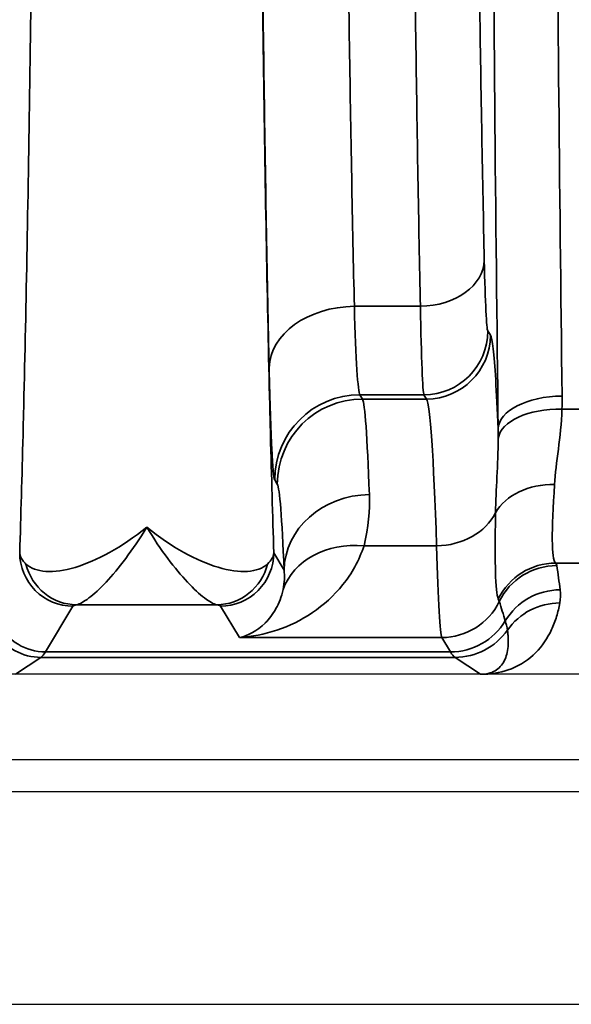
# Model space of a CAD drawing. Header units: millimetres. Extents: x 399 to 6233, y -1870 to 1602.
# Tile 691 of 711: x 6024 to 6029, y 311 to 320. Entities that reach past the tile are written whole.
import ezdxf

# ---------------------------------------------------------------- set-up
doc = ezdxf.new("R2010")
doc.units = ezdxf.units.MM
doc.layers.add('可見 (ISO)', color=7, linetype='Continuous', lineweight=25)
doc.layers.add('窄部可見 (ISO)', color=7, linetype='Continuous', lineweight=35)

msp = doc.modelspace()

# ---------------------------------------------------------------- linework, layer by layer
at = {"layer": '可見 (ISO)'}
for p, q in [((6026.3785, 314.8031), (6026.3785, 314.8031)), ((6026.7984, 314.8031), (6026.7983, 314.8031)), ((6027.8893, 314.8031), (6027.8893, 314.8031)), ((6087.6483, 314.1531), (5983.1483, 314.1531)), ((5983.1483, 313.3531), (6087.6483, 313.3531)), ((5978.8983, 313.0531), (6091.8983, 313.0531)), ((5963.8983, 311.0531), (6058.8983, 311.0531))]:
    msp.add_line(p, q, dxfattribs=at)
msp.add_open_spline([(6028.3189, 314.1531), (6028.3114, 314.1531), (6028.3036, 314.1531), (6028.2965, 314.1531), (6028.2909, 314.1531), (6028.2858, 314.1532), (6028.2812, 314.1532)], degree=3, knots=[0.00000000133, 0.00000000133, 0.00000000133, 0.00000000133, 0.00002276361, 0.00002276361, 0.00002276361, 0.00004084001, 0.00004084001, 0.00004084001, 0.00004084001], dxfattribs=at)
at = {"layer": '窄部可見 (ISO)'}
for p, q in [((6027.0972, 317.6106), (6027.7172, 317.6106)), ((6028.35, 317.3793), (6028.3741, 317.3391)), ((6027.7502, 316.7796), (6027.1494, 316.7796)), ((6027.1494, 316.7796), (6027.1736, 316.7394)), ((6027.1736, 316.7394), (6027.7743, 316.7394)), ((6027.7743, 316.7394), (6027.7502, 316.7796)), ((6029.0462, 316.6437), (6029.2478, 316.6437)), ((6026.3737, 315.9399), (6026.3496, 315.9801)), ((6027.8693, 315.3606), (6027.1878, 315.3606)), ((6026.3408, 315.2935), (6026.4381, 315.1312)), ((6029.275, 315.198), (6028.9859, 315.198)), ((6024.4558, 314.7938), (6024.1976, 314.3635)), ((6025.8049, 314.8064), (6024.4918, 314.8064)), ((6026.0178, 314.4989), (6025.8409, 314.7938)), ((6027.9179, 314.4989), (6026.0178, 314.4989)), ((6027.9991, 314.3635), (6027.9179, 314.4989)), ((6024.1976, 314.3635), (6027.9991, 314.3635)), ((6024.154, 314.3123), (6023.9154, 314.1532)), ((6028.0427, 314.3123), (6024.154, 314.3123)), ((6028.2812, 314.1532), (6028.0427, 314.3123))]:
    msp.add_line(p, q, dxfattribs=at)
for centre, major_axis, ratio, start_param, end_param in [((6029.5081, 329.5531), (0, -25), 0.02145, 4.712389, 5.249223), ((6027.7172, 318.044), (0.5999, 0.0131), 0.722333, 4.696582, 6.252897), ((6027.0972, 317.0326), (-0.7998, -0.0175), 0.722333, 4.696582, 6.252897), ((6027.1522, 319.7794), (0, -3.0016), 0.026524, 5.519892, 6.248317), ((6027.7502, 317.3793), (-0.5145, -0.3086), 0.999172, 1.030857, 2.600922), ((6027.7743, 317.3391), (-0.5145, -0.3086), 0.999172, 1.030857, 2.600922), ((6027.1494, 315.9801), (-0.686, -0.4115), 0.999172, 4.17245, 5.742515), ((6027.1736, 315.9399), (-0.686, -0.4115), 0.999172, 4.17245, 5.742515), ((6027.1762, 310.3301), (-0.0078, 6.4141), 0.020853, 5.746004, 6.244477), ((6027.768, 308.7409), (0, 8.0034), 0.022512, 5.68634, 6.248297), ((6029.0473, 316.4607), (-0.6, -0.0075), 0.511389, 4.706014, 6.258813), ((6029.0462, 316.3339), (-0.5998, 0.017), 0.516223, 4.726998, 6.223647), ((6026.3763, 310.1715), (0.0078, -5.7727), 0.02317, 2.604404, 3.102879), ((6028.9763, 315.4849), (-0.5992, 0.0308), 0.751758, 4.750994, 5.926954), ((6027.2379, 315.1312), (-0.7994, -0.0322), 0.886923, 4.676703, 6.237832), ((6027.8693, 315.8568), (-0.5997, -0.0185), 0.826915, 1.545318, 2.720266), ((6027.1878, 314.699), (-0.77, 0.2169), 0.816863, 4.938539, 6.229754), ((6027.9157, 318.6128), (-0.0053, 4.1169), 0.020059, 2.481509, 3.103526), ((6024.4918, 315.3061), (0.0934, -0.4912), 0.982985, 4.763266, 6.092027), ((6025.8049, 315.3061), (-0.0934, -0.4912), 0.982985, 0.191158, 1.51992), ((6028.9859, 314.599), (-0.4623, -0.3825), 0.997094, 4.022529, 5.135982), ((6028.9973, 314.5758), (-0.5926, -0.0942), 0.998229, 4.555036, 5.673797), ((6018.9274, 315.1693), (10.0703, 0), 0.058758, 0.009209, 0.048451), ((6028.1536, 315.8358), (0.6287, -2.0734), 0.310752, 1.035771, 1.153876), ((6029.0284, 314.3477), (-0.5962, -0.0672), 0.99825, 4.600326, 5.631261), ((6027.9179, 315.0985), (-0.5145, -0.3086), 0.999172, 1.030857, 2.149979), ((6024.2869, 322.4364), (4.1719, -7.6103), 0.009939, 0.048768, 0.091866), ((3168.5277, 312.0934), (2860.2581, 0.7157), 0.046839, 0.013782, 0.015139), ((6029.0256, 314.2245), (-0.5907, 0.1051), 0.998218, 4.888081, 5.84797), ((6024.1976, 314.8631), (-0.4288, 0.2572), 0.999172, 1.028727, 2.110736), ((6027.9991, 314.9631), (-0.5145, -0.3086), 0.999172, 1.030857, 2.06212), ((6024.154, 314.8122), (-0.2773, 0.416), 0.999683, 1.546818, 2.553481), ((6028.0427, 314.9122), (-0.3328, -0.4992), 0.999683, 0.588111, 1.548236), ((6024.1249, 414.3459), (0, -100.0434), 0.020838, 0.01396, 0.034899), ((6028.0717, 414.3458), (0, -100.0433), 0.020817, 6.248286, 6.269226)]:
    msp.add_ellipse(centre, major_axis=major_axis, ratio=ratio, start_param=start_param, end_param=end_param, dxfattribs=at)
for points, knots in [([(6023.9559, 315.2934), (6023.9667, 315.6402), (6023.9771, 316.0136), (6023.9868, 316.4019), (6023.9884, 316.4653), (6023.99, 316.5296), (6023.9916, 316.5948), (6024.0028, 317.0589), (6024.0134, 317.5551), (6024.0232, 318.0737), (6024.033, 318.5923), (6024.0421, 319.1364), (6024.0504, 319.706), (6024.0588, 320.2755), (6024.0665, 320.8732), (6024.0734, 321.4893), (6024.0763, 321.7501), (6024.0791, 322.0141), (6024.0817, 322.2812), (6024.0853, 322.645), (6024.0886, 323.0147), (6024.0916, 323.3902), (6024.0969, 324.0414), (6024.1013, 324.7116), (6024.1049, 325.3964), (6024.112, 326.766), (6024.1156, 328.1522), (6024.1156, 329.5531), (6024.1156, 330.954), (6024.112, 332.3395), (6024.1049, 333.7098), (6024.0992, 334.7901), (6024.0915, 335.8297), (6024.0817, 336.8249), (6024.0791, 337.092), (6024.0763, 337.3559), (6024.0734, 337.6168), (6024.0665, 338.2331), (6024.0588, 338.8304), (6024.0504, 339.3999), (6024.0421, 339.9694), (6024.033, 340.5135), (6024.0232, 341.0323), (6024.0134, 341.5511), (6024.0028, 342.0472), (6023.9916, 342.5113), (6023.99, 342.5765), (6023.9884, 342.6408), (6023.9868, 342.7042), (6023.9771, 343.0925), (6023.9667, 343.4659), (6023.9559, 343.8128)], [0.026741, 0.026741, 0.026741, 0.026741, 0.0775937, 0.0775937, 0.0775937, 0.0858987, 0.0858987, 0.0858987, 0.1450564, 0.1450564, 0.1450564, 0.2042141, 0.2042141, 0.2042141, 0.2633718, 0.2633718, 0.2633718, 0.2884178, 0.2884178, 0.2884178, 0.3225295, 0.3225295, 0.3225295, 0.3816871, 0.3816871, 0.3816871, 0.5, 0.5, 0.5, 0.6183179, 0.6183179, 0.6183179, 0.7115978, 0.7115978, 0.7115978, 0.7366333, 0.7366333, 0.7366333, 0.795791, 0.795791, 0.795791, 0.8549487, 0.8549487, 0.8549487, 0.9141064, 0.9141064, 0.9141064, 0.9224137, 0.9224137, 0.9224137, 0.9732641, 0.9732641, 0.9732641, 0.9732641]), ([(6026.3408, 343.8128), (6026.33, 343.4659), (6026.3196, 343.0925), (6026.3098, 342.7042), (6026.3082, 342.6408), (6026.3067, 342.5765), (6026.3051, 342.5113), (6026.2939, 342.0472), (6026.2833, 341.551), (6026.2735, 341.0324), (6026.2637, 340.5138), (6026.2546, 339.9697), (6026.2462, 339.4001), (6026.2379, 338.8306), (6026.2302, 338.2329), (6026.2233, 337.6168), (6026.2203, 337.356), (6026.2176, 337.092), (6026.215, 336.8249), (6026.2114, 336.4612), (6026.2081, 336.0914), (6026.2051, 335.7159), (6026.1998, 335.0647), (6026.1954, 334.3945), (6026.1918, 333.7097), (6026.1846, 332.3402), (6026.181, 330.9539), (6026.181, 329.5531), (6026.181, 328.1522), (6026.1846, 326.7666), (6026.1918, 325.3963), (6026.1975, 324.316), (6026.2052, 323.2764), (6026.215, 322.2812), (6026.2176, 322.0142), (6026.2203, 321.7502), (6026.2233, 321.4893), (6026.2302, 320.873), (6026.2379, 320.2757), (6026.2462, 319.7062), (6026.2546, 319.1368), (6026.2637, 318.5926), (6026.2735, 318.0738), (6026.2833, 317.555), (6026.2939, 317.0589), (6026.3051, 316.5948), (6026.3067, 316.5296), (6026.3082, 316.4653), (6026.3098, 316.4019), (6026.3196, 316.0136), (6026.33, 315.6403), (6026.3408, 315.2934)], [0.026741, 0.026741, 0.026741, 0.026741, 0.0775937, 0.0775937, 0.0775937, 0.0858987, 0.0858987, 0.0858987, 0.1450564, 0.1450564, 0.1450564, 0.2042141, 0.2042141, 0.2042141, 0.2633718, 0.2633718, 0.2633718, 0.2884178, 0.2884178, 0.2884178, 0.3225295, 0.3225295, 0.3225295, 0.3816871, 0.3816871, 0.3816871, 0.5, 0.5, 0.5, 0.6183179, 0.6183179, 0.6183179, 0.7115978, 0.7115978, 0.7115978, 0.7366333, 0.7366333, 0.7366333, 0.795791, 0.795791, 0.795791, 0.8549487, 0.8549487, 0.8549487, 0.9141064, 0.9141064, 0.9141064, 0.9224137, 0.9224137, 0.9224137, 0.9732641, 0.9732641, 0.9732641, 0.9732641]), ([(6026.2974, 317.0326), (6026.2797, 317.8388), (6026.2638, 318.7303), (6026.2499, 319.689), (6026.236, 320.6477), (6026.2241, 321.6735), (6026.2145, 322.7458), (6026.2049, 323.818), (6026.1976, 324.9366), (6026.1927, 326.0789), (6026.1878, 327.2212), (6026.1853, 328.3871), (6026.1853, 329.5531), (6026.1853, 330.719), (6026.1878, 331.8849), (6026.1927, 333.0272), (6026.1976, 334.1695), (6026.2049, 335.2881), (6026.2145, 336.3603), (6026.2241, 337.4326), (6026.236, 338.4584), (6026.2499, 339.4171), (6026.2638, 340.3758), (6026.2797, 341.2673), (6026.2974, 342.0735)], [2.334303, 2.334303, 2.334303, 2.334303, 2.536125, 2.536125, 2.536125, 2.737948, 2.737948, 2.737948, 2.93977, 2.93977, 2.93977, 3.141593, 3.141593, 3.141593, 3.343415, 3.343415, 3.343415, 3.545238, 3.545238, 3.545238, 3.74706, 3.74706, 3.74706, 3.948882, 3.948882, 3.948882, 3.948882]), ([(6027.0972, 341.4956), (6027.0795, 340.7265), (6027.0636, 339.8762), (6027.0358, 338.0474), (6027.0239, 337.0689), (6027.0048, 335.0234), (6026.9974, 333.9564), (6026.9876, 331.7773), (6026.9852, 330.6652), (6026.9852, 328.4409), (6026.9876, 327.3288), (6026.9974, 325.1497), (6027.0048, 324.0828), (6027.0239, 322.0372), (6027.0358, 321.0587), (6027.0636, 319.2299), (6027.0795, 318.3796), (6027.0972, 317.6106)], [2.334303, 2.334303, 2.334303, 2.334303, 2.536125, 2.536125, 2.737948, 2.737948, 2.93977, 2.93977, 3.141593, 3.141593, 3.343415, 3.343415, 3.545238, 3.545238, 3.74706, 3.74706, 3.948882, 3.948882, 3.948882, 3.948882]), ([(6027.7172, 317.6106), (6027.7009, 318.3796), (6027.6863, 319.2299), (6027.6735, 320.1443), (6027.6607, 321.0587), (6027.6498, 322.0372), (6027.641, 323.06), (6027.6322, 324.0828), (6027.6255, 325.1497), (6027.621, 326.2393), (6027.6165, 327.3288), (6027.6142, 328.4409), (6027.6142, 329.5531), (6027.6142, 330.6652), (6027.6165, 331.7773), (6027.621, 332.8668), (6027.6255, 333.9564), (6027.6322, 335.0234), (6027.641, 336.0461), (6027.6498, 337.0689), (6027.6607, 338.0474), (6027.6735, 338.9618), (6027.6863, 339.8762), (6027.7009, 340.7265), (6027.7172, 341.4956)], [2.334303, 2.334303, 2.334303, 2.334303, 2.536125, 2.536125, 2.536125, 2.737948, 2.737948, 2.737948, 2.93977, 2.93977, 2.93977, 3.141593, 3.141593, 3.141593, 3.343415, 3.343415, 3.343415, 3.545238, 3.545238, 3.545238, 3.74706, 3.74706, 3.74706, 3.948882, 3.948882, 3.948882, 3.948882]), ([(6028.317, 341.0621), (6028.3008, 340.321), (6028.2862, 339.5016), (6028.2606, 337.7391), (6028.2497, 336.7961), (6028.2321, 334.8248), (6028.2253, 333.7966), (6028.2163, 331.6966), (6028.2141, 330.6248), (6028.2141, 328.4813), (6028.2163, 327.4096), (6028.2253, 325.3095), (6028.2321, 324.2813), (6028.2497, 322.31), (6028.2606, 321.367), (6028.2862, 319.6046), (6028.3008, 318.7851), (6028.317, 318.044)], [2.334303, 2.334303, 2.334303, 2.334303, 2.536125, 2.536125, 2.737948, 2.737948, 2.93977, 2.93977, 3.141593, 3.141593, 3.343415, 3.343415, 3.545238, 3.545238, 3.74706, 3.74706, 3.948882, 3.948882, 3.948882, 3.948882]), ([(6028.4474, 316.4606), (6028.4229, 318.4291), (6028.4039, 320.5553), (6028.3912, 322.7638), (6028.3784, 324.9723), (6028.372, 327.2625), (6028.372, 329.5531)], [5.7463508, 5.7463508, 5.7463508, 5.7463508, 6.0147681, 6.0147681, 6.0147681, 6.2831853, 6.2831853, 6.2831853, 6.2831853]), ([(6028.317, 318.044), (6028.3214, 317.8425), (6028.3266, 317.6798), (6028.3379, 317.4532), (6028.3439, 317.3894), (6028.35, 317.3793)], [3.9488824, 3.9488824, 3.9488824, 3.9488824, 4.3131824, 4.3131824, 4.6774824, 4.6774824, 4.6774824, 4.6774824]), ([(6028.3741, 317.3391), (6028.3909, 317.3112), (6028.4078, 317.1694), (6028.4238, 316.9186), (6028.4319, 316.7922), (6028.4398, 316.6385), (6028.4474, 316.4606)], [1.6057029, 1.6057029, 1.6057029, 1.6057029, 1.8865079, 1.8865079, 1.8865079, 2.0280663, 2.0280663, 2.0280663, 2.0280663]), ([(6026.3496, 315.9801), (6026.34, 315.9962), (6026.3304, 316.0972), (6026.3215, 316.2766), (6026.3126, 316.456), (6026.3043, 316.7135), (6026.2974, 317.0326)], [1.6057029, 1.6057029, 1.6057029, 1.6057029, 1.9700029, 1.9700029, 1.9700029, 2.3343029, 2.3343029, 2.3343029, 2.3343029]), ([(6028.9763, 315.9363), (6028.963, 315.7203), (6028.954, 315.5425), (6028.9558, 315.2929), (6028.9665, 315.2175), (6028.9859, 315.198)], [0.000931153, 0.000931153, 0.000931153, 0.000931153, 0.001928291, 0.001928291, 0.002925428, 0.002925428, 0.002925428, 0.002925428]), ([(6028.4482, 314.862), (6028.4348, 314.8941), (6028.4258, 314.9807), (6028.422, 315.1165), (6028.418, 315.2528), (6028.4192, 315.4417), (6028.4228, 315.6709)], [0, 0, 0, 0, 0.001126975, 0.001126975, 0.001126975, 0.002257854, 0.002257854, 0.002257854, 0.002257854]), ([(6024.0143, 315.1894), (6024.0583, 315.1481), (6024.1238, 315.1251), (6024.2026, 315.1201), (6024.2813, 315.1151), (6024.3752, 315.1281), (6024.476, 315.1581), (6024.6777, 315.2182), (6024.9129, 315.3466), (6025.1483, 315.5353)], [0, 0, 0, 0, 0.000558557, 0.000558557, 0.000558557, 0.001117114, 0.001117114, 0.001117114, 0.002234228, 0.002234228, 0.002234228, 0.002234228]), ([(6025.1483, 315.5353), (6025.0154, 315.3168), (6024.8833, 315.1436), (6024.7079, 314.9565), (6024.6528, 314.906), (6024.5586, 314.8344), (6024.519, 314.8127), (6024.4918, 314.8064)], [-0.000011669, -0.000011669, -0.000011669, -0.000011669, 0.001066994, 0.001066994, 0.001606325, 0.001606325, 0.002145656, 0.002145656, 0.002145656, 0.002145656]), ([(6025.1483, 315.5353), (6025.3835, 315.3468), (6025.6162, 315.2192), (6025.8197, 315.1584), (6026.0232, 315.0977), (6026.1944, 315.1068), (6026.2824, 315.1894)], [-0.000011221, -0.000011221, -0.000011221, -0.000011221, 0.001104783, 0.001104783, 0.001104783, 0.002220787, 0.002220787, 0.002220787, 0.002220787]), ([(6025.8049, 314.8064), (6025.7777, 314.8127), (6025.738, 314.8344), (6025.691, 314.8702), (6025.6439, 314.906), (6025.5887, 314.9565), (6025.5303, 315.0188), (6025.4718, 315.0812), (6025.4098, 315.1553), (6025.3456, 315.2414), (6025.2815, 315.3275), (6025.2142, 315.427), (6025.1483, 315.5353)], [0, 0, 0, 0, 0.000534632, 0.000534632, 0.000534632, 0.001069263, 0.001069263, 0.001069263, 0.001603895, 0.001603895, 0.001603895, 0.002138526, 0.002138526, 0.002138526, 0.002138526]), ([(6027.1878, 315.3606), (6027.1417, 315.2197), (6027.0723, 315.0994), (6026.9895, 314.9956), (6026.906, 314.891), (6026.8078, 314.8031), (6026.7036, 314.7327), (6026.5978, 314.6613), (6026.4854, 314.6067), (6026.3694, 314.5679), (6026.2549, 314.5296), (6026.1361, 314.5067), (6026.0178, 314.4989)], [0, 0, 0, 0, 0.000755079, 0.000755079, 0.000755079, 0.001517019, 0.001517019, 0.001517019, 0.002289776, 0.002289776, 0.002289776, 0.003053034, 0.003053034, 0.003053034, 0.003053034]), ([(6023.9559, 315.2934), (6023.9561, 315.2929), (6023.9563, 315.2895), (6023.9566, 315.2875), (6023.9569, 315.2854), (6023.9572, 315.2832), (6023.9577, 315.281), (6023.9585, 315.2766), (6023.9597, 315.2723), (6023.961, 315.2679), (6023.9638, 315.2592), (6023.9675, 315.2504), (6023.9723, 315.2417), (6023.9795, 315.2287), (6023.989, 315.2157), (6024.001, 315.2028), (6024.0051, 315.1984), (6024.0095, 315.1939), (6024.0143, 315.1894)], [-0.00000006, -0.00000006, -0.00000006, -0.00000006, 0.0000256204, 0.0000256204, 0.0000256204, 0.000054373, 0.000054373, 0.000054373, 0.0001119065, 0.0001119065, 0.0001119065, 0.0002272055, 0.0002272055, 0.0002272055, 0.0003997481, 0.0003997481, 0.0003997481, 0.0004597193, 0.0004597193, 0.0004597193, 0.0004597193]), ([(6024.4558, 314.7938), (6024.325, 314.7939), (6024.195, 314.8478), (6024.1024, 314.9403), (6024.0099, 315.0328), (6023.956, 315.1627), (6023.9559, 315.2934)], [0, 0, 0, 0, 0.5, 0.5, 0.5, 1, 1, 1, 1]), ([(6025.8409, 314.7938), (6025.9717, 314.7939), (6026.1017, 314.8478), (6026.1942, 314.9403), (6026.2868, 315.0327), (6026.3407, 315.1627), (6026.3408, 315.2934)], [0, 0, 0, 0, 0.5, 0.5, 0.5, 1, 1, 1, 1]), ([(6026.0178, 314.4989), (6026.1013, 314.5168), (6026.1852, 314.5609), (6026.2589, 314.6339), (6026.2598, 314.6348), (6026.2606, 314.6357), (6026.2615, 314.6366), (6026.2982, 314.6734), (6026.3326, 314.718), (6026.3616, 314.7704), (6026.39, 314.8216), (6026.4136, 314.8804), (6026.4283, 314.9492)], [-0.000015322, -0.000015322, -0.000015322, -0.000015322, 0.001547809, 0.001547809, 0.001547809, 0.001566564, 0.001566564, 0.001566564, 0.002347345, 0.002347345, 0.002347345, 0.00311094, 0.00311094, 0.00311094, 0.00311094]), ([(6029.0256, 314.8234), (6029.0216, 314.8009), (6029.0171, 314.7795), (6029.0121, 314.7585), (6029.007, 314.7373), (6029.0014, 314.7164), (6028.9951, 314.6957), (6028.9823, 314.6536), (6028.9668, 314.6127), (6028.9486, 314.5735), (6028.9109, 314.4922), (6028.8611, 314.4183), (6028.8002, 314.3568), (6028.7353, 314.2912), (6028.6578, 314.24), (6028.5727, 314.2058), (6028.4928, 314.1738), (6028.4065, 314.1568), (6028.3189, 314.1531)], [2.1824074, 2.1824074, 2.1824074, 2.1824074, 2.2367975, 2.2367975, 2.2367975, 2.2916359, 2.2916359, 2.2916359, 2.402879, 2.402879, 2.402879, 2.6334858, 2.6334858, 2.6334858, 2.8796968, 2.8796968, 2.8796968, 3.1108341, 3.1108341, 3.1108341, 3.1108341]), ([(6028.5341, 314.5684), (6028.532, 314.5829), (6028.5288, 314.5987), (6028.5246, 314.6157), (6028.5215, 314.6283), (6028.5178, 314.6415), (6028.5137, 314.6554)], [0, 0, 0, 0, 0.00120001, 0.00120001, 0.00120001, 0.00208952, 0.00208952, 0.00208952, 0.00208952]), ([(6028.2812, 314.1532), (6028.3319, 314.1532), (6028.3784, 314.1637), (6028.4175, 314.1863), (6028.454, 314.2075), (6028.4837, 314.2392), (6028.5044, 314.2797), (6028.524, 314.3178), (6028.5357, 314.3635), (6028.5401, 314.4137), (6028.5422, 314.438), (6028.5427, 314.4633), (6028.5416, 314.4893), (6028.5411, 314.5021), (6028.5402, 314.5151), (6028.5389, 314.5282), (6028.5377, 314.5412), (6028.5361, 314.5544), (6028.5341, 314.5684)], [3.1406534, 3.1406534, 3.1406534, 3.1406534, 3.4037713, 3.4037713, 3.4037713, 3.6494301, 3.6494301, 3.6494301, 3.8799624, 3.8799624, 3.8799624, 3.9913262, 3.9913262, 3.9913262, 4.0462634, 4.0462634, 4.0462634, 4.1007779, 4.1007779, 4.1007779, 4.1007779])]:
    msp.add_open_spline(points, degree=3, knots=knots, dxfattribs=at)
for points in [[(6027.7502, 316.7796), (6027.7382, 316.8045), (6027.7258, 317.1178), (6027.7172, 317.6106)], [(6029.0473, 316.7676), (6029.0478, 316.7262), (6029.0474, 316.6849), (6029.0462, 316.6437)], [(6029.0462, 316.6437), (6029.0371, 316.3762), (6028.989, 316.1419), (6028.9763, 315.9363)], [(6028.4481, 316.3692), (6028.4483, 316.3998), (6028.448, 316.4303), (6028.4474, 316.4606)], [(6028.4228, 315.6709), (6028.4255, 315.8902), (6028.4464, 316.1185), (6028.448, 316.3692)], [(6027.2379, 315.8409), (6027.2432, 315.696), (6027.2321, 315.5356), (6027.1878, 315.3606)], [(6026.2824, 315.1894), (6026.3188, 315.2236), (6026.3376, 315.2585), (6026.3408, 315.2934)], [(6026.4283, 314.9492), (6026.4428, 315.017), (6026.4432, 315.0773), (6026.4381, 315.1312)], [(6029.0284, 314.9467), (6029.033, 314.9056), (6029.0329, 314.8645), (6029.0256, 314.8234)], [(6024.4918, 314.8064), (6024.4697, 314.8022), (6024.4583, 314.798), (6024.4558, 314.7938)], [(6025.8409, 314.7938), (6025.8384, 314.798), (6025.8269, 314.8022), (6025.8049, 314.8064)]]:
    msp.add_open_spline(points, degree=3, dxfattribs=at)

doc.saveas('drawing.dxf')
